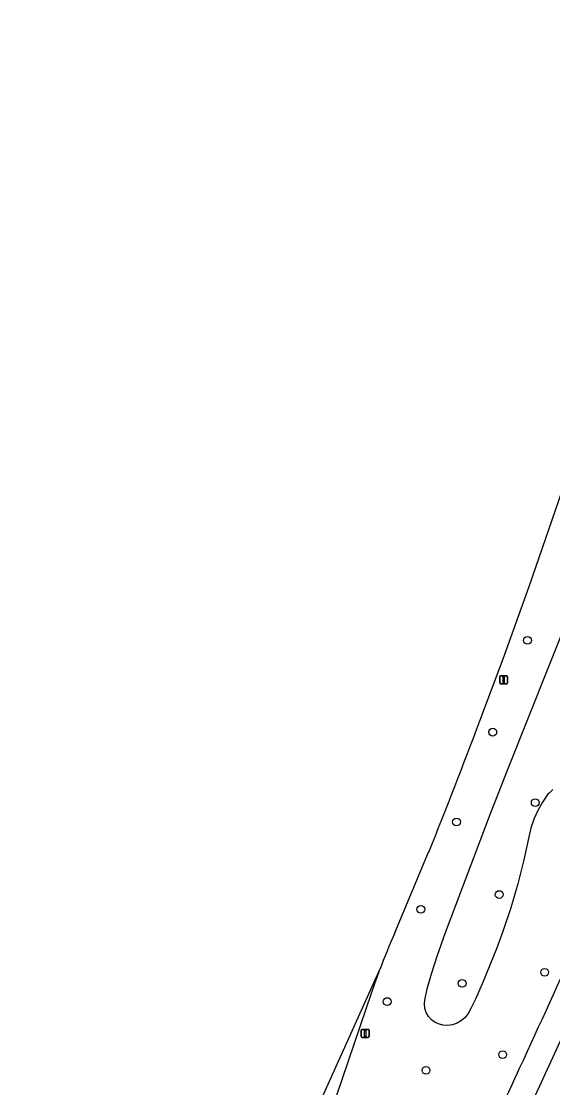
# Model space of a CAD drawing. Extents: x 161477 to 163040, y 383680 to 384868.
# Drawn here: x 161661.2 to 161727.8, y 384682.1 to 384815.9 of the extents above; entities that cross this region are included whole.
import ezdxf

# ---------------------------------------------------------------- set-up
doc = ezdxf.new("R2010")
doc.units = 0
for name, color, linetype in [('IMGEO_Berm_groen', 7, 'Continuous'), ('IMGEO_Boom', 7, 'Continuous'), ('IMGEO_Rijbaan_lokaal_gesloten', 7, 'Continuous'), ('IMGEO_Verkeersbordpaal', 7, 'Continuous')]:
    doc.layers.add(name, color=color, linetype=linetype)

msp = doc.modelspace()

# ---------------------------------------------------------------- linework, layer by layer
at = {"layer": 'IMGEO_Berm_groen'}
msp.add_lwpolyline([(161727.83, 384719.46), (161727.36, 384719.03), (161727.23, 384718.88), (161726.54, 384717.9), (161725.94, 384716.86), (161725.46, 384715.76), (161725.08, 384714.62), (161724.87, 384713.72), (161724.22, 384710.66), (161723.46, 384707.62), (161722.57, 384704.62), (161721.58, 384701.65), (161720.77, 384699.5), (161719.11, 384695.4), (161718.15, 384693.18), (161717.56, 384691.98), (161717.2, 384691.36), (161716.83, 384690.88), (161716.37, 384690.47), (161715.85, 384690.16), (161715.27, 384689.96), (161714.66, 384689.87), (161714.05, 384689.91), (161713.6, 384690.01), (161713.08, 384690.24), (161712.62, 384690.56), (161712.25, 384690.98), (161711.96, 384691.47), (161711.79, 384692), (161711.74, 384692.56), (161711.78, 384693.04), (161712.09, 384694.46), (161712.6, 384696.35), (161713.31, 384698.54), (161714.38, 384701.55), (161720.03, 384716.45), (161721.02, 384719.01), (161722.16, 384721.89), (161730.04, 384741.74)], dxfattribs=at)
at = {"layer": 'IMGEO_Boom'}
for centre in [(161724.66, 384738.19), (161720.3, 384726.67), (161725.63, 384717.83), (161715.75, 384715.4), (161721.11, 384706.29), (161711.28, 384704.43), (161726.81, 384696.54), (161716.46, 384695.15), (161707.06, 384692.86), (161721.55, 384686.19), (161711.92, 384684.23)]:
    msp.add_circle(centre, 0.489, dxfattribs=at)
at = {"layer": 'IMGEO_Rijbaan_lokaal_gesloten'}
for points in [[(161718.67, 384728.11), (161721.59, 384735.89), (161724.85, 384744.97), (161729.42, 384758.16), (161733.61, 384770.36), (161738.08, 384783.7), (161740.39, 384791.04), (161746.3, 384811.92), (161747.33, 384815.87)], [(161682.08, 384593.49), (161700.21, 384628.91), (161700.36, 384629.22), (161704.7, 384637.82), (161710.7, 384649.85), (161710.7, 384649.85), (161715.96, 384660.59), (161718.67, 384666.24), (161721.12, 384671.37), (161726.18, 384682.21), (161731.18, 384693.11), (161736.09, 384704.05), (161740.91, 384715.04), (161745.33, 384725.26), (161752.82, 384743.26), (161753.49, 384744.91), (161760.55, 384762.47), (161764.57, 384772.79), (161764.83, 384773.44), (161767.89, 384781.43), (161771.85, 384791.97), (161774.68, 384799.74), (161778.83, 384811.39), (161779.09, 384812.09)], [(161708.01, 384701.5), (161712.26, 384711.63)], [(161661.16, 384605.17), (161670.06, 384622.7), (161683.15, 384648.61), (161697.58, 384677.87), (161706.11, 384696.82)], [(161705.08, 384694.01), (161697.05, 384670.38)]]:
    msp.add_lwpolyline(points, dxfattribs=at)
for centre, radius, start, end in [((161164.79, 384933.97), 590.91, 337.89673, 339.61199), ((160471.76, 385264.74), 1379.84, 335.09015, 336.5811), ((161816.25, 384654.88), 117.85, 156.6959, 159.1541), ((161816.62, 384654.67), 118.28, 159.1214, 160.5725), ((160567.26, 385216.55), 1272.93, 333.63656, 335.24715)]:
    msp.add_arc(centre, radius, start, end, dxfattribs=at)
at = {"layer": 'IMGEO_Verkeersbordpaal'}
for p, q in [((161721.17, 384732.84), (161721.17, 384733.64)), ((161721.17, 384733.64), (161721.17, 384732.84)), ((161721.27, 384733.74), (161722.06, 384733.74)), ((161722.06, 384733.74), (161721.27, 384733.74)), ((161722.16, 384733.64), (161722.16, 384732.84)), ((161722.16, 384732.84), (161722.16, 384733.64)), ((161722.06, 384732.74), (161721.27, 384732.74)), ((161721.27, 384732.74), (161722.06, 384732.74)), ((161703.9, 384689.37), (161704.69, 384689.37)), ((161704.69, 384689.37), (161703.9, 384689.37)), ((161703.8, 384688.47), (161703.8, 384689.27)), ((161703.8, 384689.27), (161703.8, 384688.47)), ((161704.69, 384688.37), (161703.9, 384688.37)), ((161703.9, 384688.37), (161704.69, 384688.37)), ((161704.79, 384689.27), (161704.79, 384688.47)), ((161704.79, 384688.47), (161704.79, 384689.27))]:
    msp.add_line(p, q, dxfattribs=at)
for points in [[(161721.59, 384733.62), (161721.74, 384733.62), (161721.74, 384732.87), (161721.59, 384732.87), (161721.59, 384733.62)], [(161704.22, 384689.24), (161704.37, 384689.24), (161704.37, 384688.49), (161704.22, 384688.49), (161704.22, 384689.24)]]:
    msp.add_lwpolyline(points, dxfattribs=at)
for centre, start, end in [((161721.27, 384733.64), 90, 180), ((161721.27, 384733.64), 90, 180), ((161722.06, 384733.64), 0, 90), ((161722.06, 384733.64), 360, 90), ((161721.27, 384732.84), 180, 270), ((161721.27, 384732.84), 180, 270), ((161722.06, 384732.84), 270, 0), ((161722.06, 384732.84), 270, 0), ((161703.9, 384689.27), 90, 180), ((161703.9, 384689.27), 90, 180), ((161704.69, 384689.27), 0, 90), ((161704.69, 384689.27), 360, 90), ((161703.9, 384688.47), 180, 270), ((161703.9, 384688.47), 180, 270), ((161704.69, 384688.47), 270, 0), ((161704.69, 384688.47), 270, 0)]:
    msp.add_arc(centre, 0.1, start, end, dxfattribs=at)

doc.saveas('drawing.dxf')
